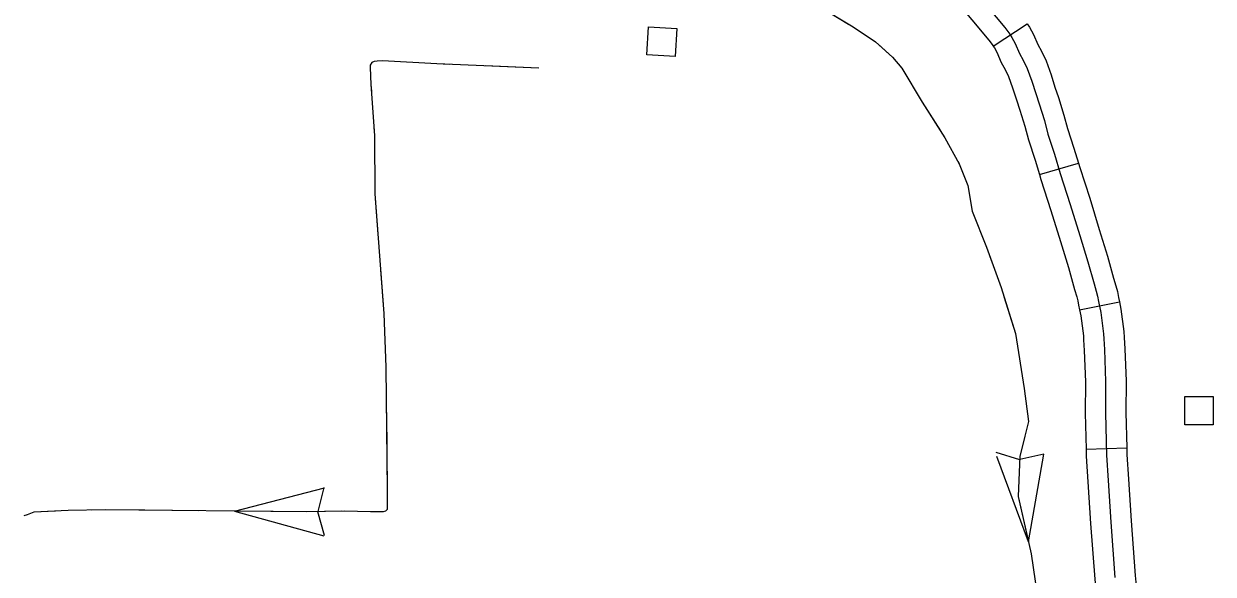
# Model space of a CAD drawing. Extents: x 1084508 to 1142749, y 1057638 to 1093403.
# Drawn here: x 1112750 to 1114128, y 1063239 to 1063877 of the extents above; entities that cross this region are included whole.
import ezdxf

# ---------------------------------------------------------------- set-up
doc = ezdxf.new("R2010")
doc.units = 0
for name, color, linetype in [('Level 32', 7, 'Continuous'), ('Level 43', 7, 'Continuous'), ('Level 56', 7, 'Continuous')]:
    doc.layers.add(name, color=color, linetype=linetype)

msp = doc.modelspace()

# ---------------------------------------------------------------- linework, layer by layer
at = {"layer": 'Level 32'}
for p, q in [((1113873.1, 1063851.6), (1113912.5, 1063877.4)), ((1113926.5, 1063702.5), (1113971.7, 1063715.9)), ((1113973.1, 1063545.8), (1114019.2, 1063554.9)), ((1113980.7, 1063384.4), (1114027.8, 1063385.7))]:
    msp.add_line(p, q, dxfattribs=at)
for points in [[(1113761.8, 1063958.9), (1113767.5, 1063955.3), (1113772, 1063952.3), (1113776.7, 1063948.7), (1113784.2, 1063942.8), (1113798.9, 1063931.1), (1113815.3, 1063917.2), (1113823.6, 1063910.4), (1113826.8, 1063907.4), (1113830.1, 1063903.7), (1113835.7, 1063897.1), (1113848.4, 1063881.9), (1113868, 1063858.3), (1113873.1, 1063851.7), (1113873.1, 1063851.6)], [(1113866.5, 1063897), (1113886.5, 1063873), (1113892.3, 1063865.3), (1113894.8, 1063861.5), (1113898.4, 1063854.7), (1113903.5, 1063843.1), (1113907.9, 1063835.1), (1113912.5, 1063825.4), (1113917.7, 1063810.9), (1113922.3, 1063796.6), (1113926.4, 1063784.7), (1113932.3, 1063765.2), (1113936.5, 1063749.5), (1113944.1, 1063726.2), (1113950.7, 1063703.8), (1113962.3, 1063668), (1113973.4, 1063632), (1113982.8, 1063601.4), (1113989.9, 1063576), (1113992.4, 1063567.3), (1113994, 1063561.7), (1113995.1, 1063555.6), (1113997.7, 1063542.7), (1114000.9, 1063518.1), (1114001.3, 1063512.3), (1114001.9, 1063499.6), (1114003.3, 1063462.8), (1114003.2, 1063426.4), (1114004.4, 1063377.1), (1114006.3, 1063347.9), (1114009.4, 1063299.5), (1114014.1, 1063235.6)], [(1113912.5, 1063877.4), (1113915.1, 1063873.5), (1113919.6, 1063865), (1113924.7, 1063853.5), (1113928.9, 1063845.8), (1113934.3, 1063834.4), (1113940, 1063818.4), (1113944.6, 1063804), (1113948.8, 1063791.9), (1113955, 1063771.6), (1113959.1, 1063756.2), (1113966.5, 1063733.1), (1113971.7, 1063715.9)], [(1113873.1, 1063851.6), (1113874.5, 1063849.5), (1113877.2, 1063844.4), (1113882.4, 1063832.6), (1113887, 1063824.4), (1113890.7, 1063816.4), (1113895.4, 1063803.3), (1113900, 1063789.2), (1113904, 1063777.4), (1113909.7, 1063758.7), (1113914, 1063742.9), (1113921.6, 1063719.2), (1113926.5, 1063702.5)], [(1113971.7, 1063715.9), (1113973.2, 1063710.8), (1113984.8, 1063675.1), (1113995.9, 1063639), (1114005.4, 1063608), (1114012.5, 1063582.4), (1114015.1, 1063573.8), (1114016.9, 1063567), (1114018.2, 1063560), (1114019.2, 1063554.9)], [(1113926.5, 1063702.5), (1113928.2, 1063696.8), (1113939.9, 1063660.9), (1113950.9, 1063625.1), (1113960.2, 1063594.8), (1113967.3, 1063569.5), (1113969.8, 1063560.9), (1113971, 1063556.4), (1113972, 1063551.2), (1113973.1, 1063545.8)], [(1114019.2, 1063554.9), (1114020.9, 1063546.6), (1114024.3, 1063520.5), (1114024.8, 1063513.7), (1114025.4, 1063500.6), (1114026.9, 1063463.2), (1114026.7, 1063426.6), (1114027.8, 1063385.7)], [(1113973.1, 1063545.8), (1113974.4, 1063538.9), (1113977.5, 1063515.7), (1113977.8, 1063510.9), (1113978.4, 1063498.6), (1113979.8, 1063462.4), (1113979.6, 1063426.1), (1113980.7, 1063384.4)], [(1113980.7, 1063384.4), (1113980.9, 1063376.1), (1113982.8, 1063346.4), (1113985.9, 1063297.9), (1113990.6, 1063233.5), (1113992.3, 1063217.2)], [(1114027.8, 1063385.7), (1114028, 1063378.2), (1114029.8, 1063349.4), (1114032.9, 1063301.1), (1114037.5, 1063237.7), (1114039.2, 1063222.2)]]:
    msp.add_lwpolyline(points, dxfattribs=at)
at = {"layer": 'Level 43'}
for p, q in [((1113876, 1063380.6), (1113903.5, 1063372.2)), ((1113914, 1063276.9), (1113877.1, 1063375.6)), ((1113931.8, 1063378.6), (1113903.8, 1063372.2)), ((1113914, 1063276.9), (1113931.8, 1063378.6)), ((1112994, 1063312.5), (1113098.3, 1063339.4)), ((1113097.7, 1063339.8), (1113090.6, 1063312)), ((1112994, 1063312.5), (1113097.8, 1063283.6)), ((1113098.4, 1063284.1), (1113090.6, 1063311.7))]:
    msp.add_line(p, q, dxfattribs=at)
for points in [[(1113552.1, 1064041.6), (1113574.2, 1064018.5), (1113600.3, 1063976.3), (1113629.3, 1063936.2), (1113649.4, 1063916.1), (1113671.2, 1063898), (1113710.9, 1063873.8), (1113736.5, 1063856.6), (1113756.5, 1063838.8), (1113767, 1063826), (1113790.9, 1063786.5), (1113817, 1063745.2), (1113833.7, 1063715.2), (1113843.7, 1063690.1), (1113848.7, 1063660.1), (1113865.4, 1063618.3), (1113882.1, 1063571.6), (1113898.8, 1063518.2), (1113908.8, 1063454.7), (1113913.8, 1063416.3), (1113903.8, 1063376.3), (1113902.1, 1063329.5), (1113917.1, 1063262.7), (1113928.8, 1063180.9)], [(1113613.2, 1063958.4), (1113629.3, 1063936.2), (1113649.4, 1063916.1), (1113671.2, 1063898), (1113705.4, 1063877.1)], [(1113739.6, 1063853.8), (1113756.5, 1063838.8), (1113767, 1063826), (1113790.9, 1063786.5), (1113811.8, 1063753.5)], [(1113346.6, 1063825.9), (1113228.5, 1063831.1), (1113165.4, 1063834.4), (1113159.3, 1063834.1), (1113156.1, 1063833.6), (1113153.3, 1063832.5), (1113151.4, 1063829.4), (1113151.4, 1063826.7), (1113152.2, 1063807.2), (1113156.3, 1063747.9), (1113156.6, 1063680.3), (1113167.3, 1063541.6), (1113169.5, 1063479.2), (1113171.1, 1063336.4), (1113170.9, 1063318.6), (1113170.9, 1063314.4), (1113169, 1063312.5), (1113166.5, 1063311.7), (1113160.4, 1063311.7), (1113151.7, 1063311.7), (1113121.5, 1063312.2), (1113077.8, 1063311.7), (1112844.4, 1063313.9), (1112801.3, 1063313.3), (1112761.5, 1063311.1), (1112754.1, 1063308.1), (1112750, 1063306.8)], [(1113243.1, 1063830.4), (1113228.5, 1063831.1), (1113165.4, 1063834.4), (1113159.3, 1063834.1), (1113156.1, 1063833.6), (1113153.3, 1063832.5), (1113151.4, 1063829.4), (1113151.4, 1063826.7), (1113152.2, 1063807.2), (1113152.8, 1063798.9)], [(1113346.6, 1063825.9), (1113284.5, 1063828.6)], [(1113155.6, 1063757.6), (1113156.3, 1063747.9), (1113156.6, 1063680.3), (1113160.2, 1063633.5)], [(1113832.4, 1063717.6), (1113833.7, 1063715.2), (1113843.7, 1063690.1), (1113848.7, 1063660.1), (1113865.4, 1063618.3), (1113871.8, 1063600.3)], [(1113163.4, 1063592.1), (1113167.3, 1063541.6), (1113169.5, 1063479.2), (1113169.6, 1063468)], [(1113885.4, 1063561.2), (1113898.8, 1063518.2), (1113908.8, 1063454.7), (1113910.7, 1063439.8)], [(1113170.1, 1063426.6), (1113171.1, 1063336.4), (1113170.9, 1063318.6), (1113170.9, 1063314.4), (1113169, 1063312.5), (1113166.5, 1063311.7), (1113160.4, 1063311.7), (1113159.7, 1063311.7)], [(1113909.5, 1063399.1), (1113903.8, 1063376.3), (1113902.1, 1063329.5), (1113914, 1063276.9)], [(1112890.4, 1063313.5), (1112844.4, 1063313.9), (1112828.2, 1063313.7)], [(1112952.5, 1063312.9), (1112890.4, 1063313.5)], [(1112786.8, 1063312.5), (1112761.5, 1063311.1), (1112754.1, 1063308.1), (1112750, 1063306.8)], [(1113118.3, 1063312.2), (1113077.8, 1063311.7), (1112994, 1063312.5)]]:
    msp.add_lwpolyline(points, dxfattribs=at)
at = {"layer": 'Level 56'}
for points in [[(1113471.9, 1063841.4), (1113473.8, 1063874), (1113506.6, 1063872.1), (1113504.6, 1063839.5)], [(1114095.1, 1063412.5), (1114095.1, 1063445.2), (1114127.9, 1063445.2), (1114127.9, 1063412.5)]]:
    msp.add_lwpolyline(points, close=True, dxfattribs=at)

doc.saveas('drawing.dxf')
